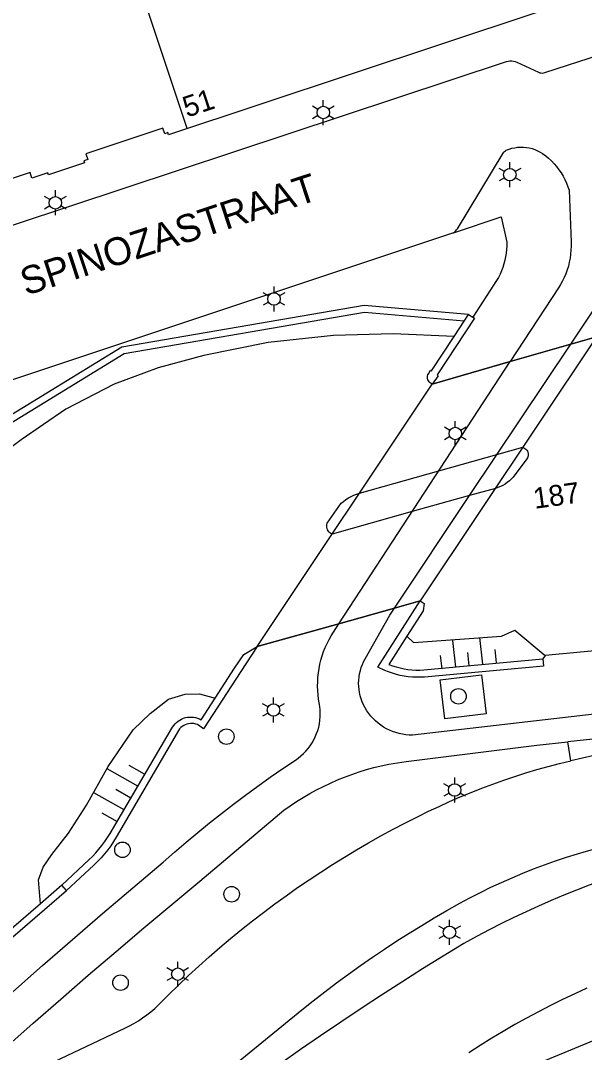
# Model space of a CAD drawing. Extents: x 122462 to 123306, y 485548 to 486417.
# Drawn here: x 122594.5 to 122635.2, y 485996.5 to 486070.8 of the extents above; entities that cross this region are included whole.
import ezdxf

# ---------------------------------------------------------------- set-up
doc = ezdxf.new("R2010")
doc.units = 0
for name, color, linetype in [('Level 1', 7, 'Continuous'), ('Level 14', 7, 'Continuous'), ('Level 15', 7, 'Continuous'), ('Level 17', 7, 'Continuous'), ('Level 21', 7, 'Continuous'), ('Level 34', 7, 'Continuous'), ('Level 5', 7, 'Continuous'), ('Level 50', 7, 'Continuous'), ('Level 53', 7, 'Continuous'), ('Level 57', 7, 'Continuous'), ('Level 58', 7, 'Continuous'), ('Level 59', 7, 'Continuous'), ('Level 61', 7, 'Continuous')]:
    doc.layers.add(name, color=color, linetype=linetype)

msp = doc.modelspace()

# ---------------------------------------------------------------- linework, layer by layer
at = {"layer": 'Level 1'}
msp.add_lwpolyline([(122650.438, 486093.022), (122638.179, 486073.539), (122605.189, 486062.579), (122605.139, 486062.737), (122604.907, 486062.645), (122604.771, 486063.053), (122599.226, 486061.207), (122599.362, 486060.799), (122599.078, 486060.705), (122599.125, 486060.562), (122596.518, 486059.695), (122596.471, 486059.837), (122595.334, 486059.458), (122595.198, 486059.866), (122590.459, 486058.289), (122590.594, 486057.881), (122590.361, 486057.811), (122590.41, 486057.65), (122577.37, 486053.319), (122571.449, 486046.689)], dxfattribs=at)
at = {"layer": 'Level 14'}
for p, q in [((122636.035, 486048.032), (122634.176, 486047.498)), ((122634.176, 486047.498), (122629.82, 486046.247)), ((122629.82, 486046.247), (122624.191, 486044.631)), ((122617.47, 486027.373), (122621.476, 486028.492)), ((122621.476, 486028.492), (122623.331, 486029.011)), ((122611.561, 486025.721), (122617.47, 486027.373))]:
    msp.add_line(p, q, dxfattribs=at)
msp.add_lwpolyline([(122821.957, 486065.499), (122821.403, 486062.693), (122808.743, 486058.07), (122767.011, 486042.831), (122757.261, 486040.701), (122729.221, 486035.411), (122715.251, 486033.481), (122695.318, 486031.371), (122682.001, 486029.961), (122672.281, 486028.851), (122632.321, 486025.071)], dxfattribs=at)
at = {"layer": 'Level 15'}
for p, q in [((122626.503, 486049.165), (122626.811, 486049.631)), ((122626.811, 486049.631), (122627.117, 486049.441)), ((122625.761, 486048.042), (122626.503, 486049.165)), ((122597.487, 486008.532), (122595.943, 486007.201)), ((122597.83, 486008.167), (122597.487, 486008.532))]:
    msp.add_line(p, q, dxfattribs=at)
for points in [[(122626.811, 486049.631), (122619.276, 486050.273), (122601.81, 486047.274), (122589.171, 486039.562)], [(122626.503, 486049.165), (122619.298, 486049.769), (122601.989, 486046.797), (122587.655, 486038.051), (122570.842, 486021.912), (122557.917, 486006.066), (122541.819, 485993.068), (122524.487, 485983.716), (122513.22, 485979.388), (122492.612, 485975.124), (122473.058, 485974.02), (122462.03, 485975.016)], [(122627.117, 486049.441), (122627.231, 486049.371), (122624.551, 486045.301), (122624.621, 486045.231), (122624.191, 486044.631)], [(122624.191, 486044.631), (122624.11, 486044.669), (122624.037, 486044.72), (122623.974, 486044.783), (122623.922, 486044.856), (122623.884, 486044.936), (122623.86, 486045.022), (122623.851, 486045.111), (122623.857, 486045.2), (122623.879, 486045.286), (122623.915, 486045.368), (122624.071, 486045.631), (122624.141, 486045.591), (122625.761, 486048.042)], [(122590.093, 486001.263), (122590.845, 486001.998), (122591.609, 486002.723), (122592.382, 486003.437), (122593.165, 486004.139), (122593.958, 486004.831), (122597.83, 486008.167)], [(122595.943, 486007.201), (122593.328, 486004.948)]]:
    msp.add_lwpolyline(points, dxfattribs=at)
at = {"layer": 'Level 17'}
for p, q in [((122625.728, 486055.516), (122588.038, 486042.966)), ((122629.82, 486046.247), (122634.176, 486047.498)), ((122617.47, 486027.373), (122629.82, 486046.247)), ((122621.476, 486028.492), (122617.47, 486027.373)), ((122632.321, 486025.071), (122632.161, 486024.831)), ((122634.174, 486017.505), (122633.954, 486018.866))]:
    msp.add_line(p, q, dxfattribs=at)
for points in [[(122586.282, 486053.559), (122629.548, 486067.858), (122629.67, 486067.89), (122629.795, 486067.906), (122629.921, 486067.906), (122630.046, 486067.891), (122630.168, 486067.86), (122630.285, 486067.814), (122631.856, 486067.08), (122631.941, 486067.048), (122632.029, 486067.029), (122632.119, 486067.024), (122632.209, 486067.032), (122632.297, 486067.054), (122636.313, 486068.365)], [(122625.728, 486055.516), (122625.79, 486055.575), (122625.874, 486055.644), (122625.948, 486055.723), (122626.01, 486055.812), (122629.297, 486061.252), (122629.343, 486061.319), (122629.399, 486061.379), (122629.462, 486061.431), (122629.532, 486061.473), (122629.729, 486061.547), (122629.931, 486061.606), (122630.137, 486061.649), (122630.346, 486061.677), (122630.556, 486061.689), (122630.766, 486061.685), (122630.976, 486061.665), (122631.183, 486061.63), (122631.387, 486061.579), (122631.587, 486061.513), (122631.781, 486061.432), (122631.969, 486061.336), (122632.149, 486061.227), (122632.371, 486061.062), (122632.584, 486060.884), (122632.786, 486060.695), (122632.977, 486060.495), (122633.157, 486060.285), (122633.325, 486060.065), (122633.48, 486059.835), (122633.622, 486059.598), (122633.75, 486059.352), (122633.864, 486059.1), (122633.965, 486058.842), (122634.05, 486058.579), (122634.2, 486054.84), (122634.204, 486054.551), (122634.193, 486054.262), (122634.167, 486053.975), (122634.127, 486053.688), (122634.072, 486053.405), (122634.002, 486053.124), (122633.918, 486052.848), (122633.819, 486052.576), (122633.707, 486052.31), (122633.581, 486052.05), (122633.442, 486051.797), (122633.29, 486051.551), (122629.82, 486046.247)], [(122625.728, 486055.516), (122629.163, 486056.66), (122629.56, 486054.849), (122629.561, 486054.585), (122629.548, 486054.321), (122629.521, 486054.059), (122629.481, 486053.798), (122629.427, 486053.539), (122629.36, 486053.284), (122629.279, 486053.033), (122629.186, 486052.786), (122629.08, 486052.544), (122628.961, 486052.308), (122628.83, 486052.079), (122627.117, 486049.441)], [(122634.176, 486047.498), (122636.452, 486050.893)], [(122625.761, 486048.042), (122621.382, 486048.251), (122617.067, 486048.125), (122612.364, 486047.614), (122607.723, 486046.691), (122604.444, 486045.795), (122601.261, 486044.623), (122597.786, 486042.83), (122594.547, 486040.62), (122589.017, 486036.467)], [(122634.176, 486047.498), (122636.035, 486048.032), (122623.331, 486029.011), (122621.476, 486028.492)], [(122621.476, 486028.492), (122626.879, 486036.596), (122634.176, 486047.498)], [(122617.47, 486027.373), (122611.561, 486025.721), (122624.191, 486044.631), (122629.82, 486046.247)], [(122620.684, 486019.93), (122620.482, 486020.064), (122620.288, 486020.211), (122620.104, 486020.369), (122619.93, 486020.538), (122619.767, 486020.718), (122619.615, 486020.907), (122619.476, 486021.106), (122619.349, 486021.313), (122619.235, 486021.527), (122619.135, 486021.748), (122619.058, 486021.963), (122618.995, 486022.183), (122618.947, 486022.406), (122618.912, 486022.632), (122618.892, 486022.86), (122618.886, 486023.088), (122618.895, 486023.316), (122618.919, 486023.544), (122618.957, 486023.769), (122619.009, 486023.991), (122619.075, 486024.21), (122619.154, 486024.424), (122619.248, 486024.633), (122619.354, 486024.835), (122621.14, 486027.989), (122621.476, 486028.492)], [(122695.576, 486027.756), (122646.679, 486022.105), (122622.76, 486019.349), (122622.517, 486019.355), (122622.276, 486019.376), (122622.036, 486019.412), (122621.798, 486019.462), (122621.565, 486019.528), (122621.335, 486019.608), (122621.112, 486019.702), (122620.894, 486019.809), (122620.684, 486019.93)], [(122593.946, 486000.86), (122596.097, 486002.747), (122598.257, 486004.623), (122600.426, 486006.49), (122602.604, 486008.346), (122604.791, 486010.191), (122605.612, 486010.916), (122606.443, 486011.631), (122607.284, 486012.334), (122608.133, 486013.026), (122608.992, 486013.707), (122609.86, 486014.377), (122610.737, 486015.034), (122611.622, 486015.68), (122612.516, 486016.315), (122613.418, 486016.937), (122614.328, 486017.547), (122614.531, 486017.69), (122614.725, 486017.846), (122614.908, 486018.013), (122615.081, 486018.191), (122615.243, 486018.38), (122615.392, 486018.579), (122615.529, 486018.786), (122615.653, 486019.001), (122615.763, 486019.224), (122615.859, 486019.453), (122615.94, 486019.688), (122616.007, 486019.927), (122616.059, 486020.17), (122616.096, 486020.416), (122616.117, 486020.663), (122616.123, 486020.912), (122616.114, 486021.16), (122616.089, 486021.407), (122616.004, 486021.929), (122615.966, 486022.243), (122615.941, 486022.559), (122615.932, 486022.875), (122615.936, 486023.192), (122615.955, 486023.508), (122615.988, 486023.823), (122616.035, 486024.136), (122616.096, 486024.446), (122616.172, 486024.754), (122616.261, 486025.058), (122616.364, 486025.357), (122616.48, 486025.652), (122616.609, 486025.94), (122616.752, 486026.223), (122616.907, 486026.499), (122617.074, 486026.768), (122617.47, 486027.373)], [(122622.355, 486026.464), (122622.851, 486026.028), (122629.179, 486026.463), (122630.153, 486026.905), (122632.321, 486025.071)], [(122681.89, 486024.329), (122649.62, 486020.659), (122641.47, 486019.759), (122636.43, 486019.129), (122633.954, 486018.866)], [(122625.101, 486020.528), (122624.764, 486023.339), (122627.733, 486023.683), (122628.07, 486020.872), (122625.101, 486020.528)], [(122684.59, 486023.699), (122664.86, 486021.469), (122651.06, 486019.819), (122644.94, 486019.179), (122639.258, 486018.438), (122638.404, 486018.319), (122637.553, 486018.185), (122636.704, 486018.037), (122635.858, 486017.874), (122635.014, 486017.696), (122634.174, 486017.505)], [(122595.943, 486007.201), (122595.82, 486008.919), (122596.15, 486009.849), (122596.78, 486010.749), (122597.97, 486012.289), (122599.26, 486014.299), (122600.83, 486017.099), (122602.64, 486019.739), (122603.85, 486020.899), (122605.19, 486021.939), (122606.38, 486022.289), (122607.42, 486022.309), (122608.54, 486022.007)], [(122613.953, 486014.259), (122614.415, 486014.566), (122614.886, 486014.859), (122615.365, 486015.139), (122615.852, 486015.405), (122616.346, 486015.657), (122616.847, 486015.895), (122617.355, 486016.118), (122617.869, 486016.326), (122618.389, 486016.519), (122618.914, 486016.698), (122619.445, 486016.861), (122619.979, 486017.009), (122620.518, 486017.142), (122621.06, 486017.259), (122622.32, 486017.459), (122631.72, 486018.629), (122633.954, 486018.866)], [(122595.534, 485995.17), (122602.039, 485998.243), (122602.369, 485998.407), (122602.692, 485998.585), (122603.008, 485998.776), (122603.315, 485998.979), (122603.614, 485999.195), (122603.904, 485999.423), (122604.184, 485999.663), (122604.454, 485999.914), (122605.166, 486000.63), (122605.889, 486001.335), (122606.622, 486002.03), (122607.365, 486002.714), (122608.118, 486003.387), (122608.881, 486004.049), (122609.653, 486004.7), (122610.434, 486005.34), (122611.225, 486005.968), (122612.025, 486006.584), (122612.834, 486007.189), (122613.651, 486007.782), (122614.477, 486008.363), (122615.312, 486008.932), (122616.154, 486009.488), (122617.005, 486010.033), (122617.864, 486010.564), (122618.73, 486011.084), (122619.603, 486011.59), (122620.484, 486012.084), (122621.372, 486012.565), (122622.267, 486013.033), (122623.169, 486013.488), (122623.921, 486013.859), (122624.679, 486014.218), (122625.443, 486014.564), (122626.213, 486014.897), (122626.988, 486015.217), (122627.769, 486015.524), (122628.554, 486015.818), (122629.344, 486016.099), (122630.139, 486016.367), (122630.938, 486016.621), (122631.742, 486016.862), (122632.549, 486017.09), (122633.36, 486017.304), (122634.174, 486017.505)], [(122593.463, 485996.853), (122595.432, 485998.596), (122597.41, 486000.329), (122599.398, 486002.051), (122601.395, 486003.762), (122603.401, 486005.463), (122605.417, 486007.152), (122607.441, 486008.831), (122613.5, 486013.939), (122613.953, 486014.259)], [(122628.414, 486008.387), (122629.175, 486008.739), (122629.942, 486009.077), (122630.716, 486009.401), (122631.495, 486009.71), (122632.28, 486010.004), (122633.07, 486010.284), (122633.866, 486010.549), (122634.666, 486010.8), (122635.471, 486011.035), (122636.279, 486011.255), (122637.092, 486011.46), (122637.909, 486011.65), (122638.729, 486011.825)], [(122639.245, 486009.817), (122638.304, 486009.517), (122637.368, 486009.204), (122636.437, 486008.876), (122635.511, 486008.535), (122634.59, 486008.181), (122633.674, 486007.813), (122632.763, 486007.432), (122631.859, 486007.037), (122630.96, 486006.63), (122630.067, 486006.209), (122629.18, 486005.776), (122628.3, 486005.329), (122627.426, 486004.87), (122626.47, 486004.349), (122624.973, 486003.434), (122623.483, 486002.506), (122622.001, 486001.567), (122620.526, 486000.617), (122619.059, 485999.654), (122617.599, 485998.68), (122616.148, 485997.694), (122614.704, 485996.697), (122613.268, 485995.689)], [(122583.59, 485973.549), (122598.02, 485985.696), (122605.76, 485992.189), (122614.788, 485999.561), (122615.615, 486000.221), (122616.45, 486000.87), (122617.294, 486001.508), (122618.147, 486002.134), (122619.008, 486002.749), (122619.877, 486003.353), (122620.754, 486003.944), (122621.638, 486004.525), (122622.531, 486005.093), (122623.43, 486005.649), (122624.337, 486006.194), (122625.252, 486006.726), (122626.173, 486007.246), (122626.913, 486007.64), (122627.66, 486008.021), (122628.414, 486008.387)], [(122670.9, 486008.219), (122664.94, 486007.459), (122660.23, 486006.749), (122657.85, 486006.359), (122655.66, 486005.609), (122650.77, 486003.599), (122637.07, 485997.849), (122630.03, 485994.949), (122624.83, 485992.569), (122624.068, 485992.21), (122623.313, 485991.838), (122622.564, 485991.454), (122621.821, 485991.058), (122621.085, 485990.65), (122620.355, 485990.229), (122619.633, 485989.797), (122618.918, 485989.353), (122618.21, 485988.897), (122617.51, 485988.429), (122613.51, 485985.439), (122605.438, 485979.012), (122593.75, 485969.669)], [(122635.343, 486001.125), (122634.46, 486000.723), (122633.584, 486000.306), (122632.714, 485999.875), (122631.852, 485999.43), (122630.996, 485998.972), (122630.149, 485998.499), (122629.309, 485998.013), (122628.477, 485997.513), (122627.653, 485997), (122626.838, 485996.474)]]:
    msp.add_lwpolyline(points, dxfattribs=at)
at = {"layer": 'Level 21'}
for points in [[(122632.161, 486024.831), (122632.209, 486024.32), (122623.639, 486023.53), (122623.346, 486023.515), (122623.053, 486023.513), (122622.759, 486023.526), (122622.467, 486023.553), (122622.177, 486023.593), (122621.888, 486023.648), (122621.603, 486023.716), (122621.321, 486023.798), (122621.044, 486023.893), (122620.771, 486024.001), (122620.262, 486024.234), (122623.331, 486029.011)], [(122623.331, 486029.011), (122623.608, 486028.833), (122623.527, 486028.288), (122622.355, 486026.464)], [(122622.355, 486026.464), (122621.054, 486024.442), (122621.324, 486024.344), (122621.599, 486024.259), (122621.877, 486024.187), (122622.159, 486024.128), (122622.443, 486024.083), (122622.729, 486024.052), (122623.016, 486024.035), (122623.304, 486024.031), (122623.591, 486024.041), (122632.161, 486024.831)], [(122611.561, 486025.721), (122610.383, 486023.94), (122607.691, 486019.809), (122607.259, 486020.102), (122607.139, 486020.144), (122607.014, 486020.173), (122606.887, 486020.187), (122606.76, 486020.186), (122606.633, 486020.171), (122606.509, 486020.141), (122606.389, 486020.098), (122606.275, 486020.041), (122606.168, 486019.971), (122606.069, 486019.89), (122605.981, 486019.798), (122601.418, 486012.002), (122601.224, 486011.686), (122601.016, 486011.379), (122600.797, 486011.081), (122600.565, 486010.791), (122600.321, 486010.512), (122600.067, 486010.243), (122599.801, 486009.984), (122597.83, 486008.167)], [(122608.54, 486022.007), (122609.931, 486024.171), (122610.619, 486025.144), (122611.561, 486025.721)], [(122597.487, 486008.532), (122599.446, 486010.364), (122599.696, 486010.608), (122599.936, 486010.862), (122600.166, 486011.125), (122600.384, 486011.398), (122600.591, 486011.679), (122600.787, 486011.969), (122600.97, 486012.266), (122605.47, 486019.919), (122605.553, 486020.041), (122605.648, 486020.155), (122605.753, 486020.259), (122605.867, 486020.352), (122605.99, 486020.434), (122606.12, 486020.504), (122606.257, 486020.561), (122606.398, 486020.604), (122606.543, 486020.634), (122606.689, 486020.65), (122606.837, 486020.651), (122606.984, 486020.639), (122607.13, 486020.612), (122607.272, 486020.572), (122607.409, 486020.518), (122607.541, 486020.451), (122608.54, 486022.007)]]:
    msp.add_lwpolyline(points, dxfattribs=at)
at = {"layer": 'Level 34'}
for points in [[(122618.938, 486036.766), (122624.67, 486038.376), (122628.858, 486039.553), (122630.721, 486040.076)], [(122630.721, 486040.076), (122630.802, 486040.043), (122630.877, 486039.998), (122630.944, 486039.941), (122631.001, 486039.874), (122631.047, 486039.799), (122631.08, 486039.718), (122631.1, 486039.633), (122631.106, 486039.545), (122631.098, 486039.458), (122631.08, 486039.383), (122631.052, 486039.312), (122631.014, 486039.245), (122630.02, 486037.919), (122629.89, 486037.78), (122629.749, 486037.65), (122629.6, 486037.532), (122629.442, 486037.424), (122629.277, 486037.329), (122629.105, 486037.246), (122628.928, 486037.175), (122628.746, 486037.118)], [(122616.973, 486033.824), (122616.89, 486033.867), (122616.814, 486033.921), (122616.746, 486033.986), (122616.689, 486034.061), (122616.644, 486034.142), (122616.61, 486034.23), (122616.59, 486034.321), (122616.583, 486034.414), (122616.59, 486034.508), (122616.61, 486034.599), (122617.635, 486036.042), (122617.799, 486036.181), (122617.971, 486036.309), (122618.152, 486036.426), (122618.339, 486036.53), (122618.534, 486036.622), (122618.733, 486036.701), (122618.938, 486036.766)], [(122628.746, 486037.118), (122626.879, 486036.596), (122622.749, 486035.44), (122616.973, 486033.824)]]:
    msp.add_lwpolyline(points, dxfattribs=at)
at = {"layer": 'Level 5'}
msp.add_line((122606.521, 486063.023), (122603.398, 486072.423), dxfattribs=at)
at = {"layer": 'Level 50'}
for p, q in [((122616.335, 486064.633), (122616.335, 486065.083)), ((122615.945, 486064.408), (122615.555, 486064.633)), ((122617.114, 486064.633), (122616.724, 486064.408)), ((122615.945, 486063.958), (122615.555, 486063.733)), ((122616.335, 486063.283), (122616.335, 486063.733)), ((122617.114, 486063.733), (122616.724, 486063.958)), ((122629.788, 486060.152), (122629.788, 486060.602)), ((122629.398, 486059.927), (122629.008, 486060.152)), ((122630.567, 486060.152), (122630.177, 486059.927)), ((122629.398, 486059.477), (122629.008, 486059.252)), ((122629.788, 486058.802), (122629.788, 486059.252)), ((122630.567, 486059.252), (122630.177, 486059.477)), ((122597.024, 486058.133), (122597.024, 486058.583)), ((122596.634, 486057.908), (122596.244, 486058.133)), ((122596.634, 486057.458), (122596.244, 486057.233)), ((122597.803, 486058.133), (122597.413, 486057.908)), ((122597.803, 486057.233), (122597.413, 486057.458)), ((122597.024, 486056.783), (122597.024, 486057.233)), ((122612.787, 486051.207), (122612.787, 486051.657)), ((122612.397, 486050.982), (122612.007, 486051.207)), ((122613.566, 486051.207), (122613.176, 486050.982)), ((122612.397, 486050.532), (122612.007, 486050.307)), ((122612.787, 486049.857), (122612.787, 486050.307)), ((122613.566, 486050.307), (122613.176, 486050.532)), ((122625.85, 486041.515), (122625.85, 486041.965)), ((122625.46, 486041.29), (122625.07, 486041.515)), ((122626.629, 486041.515), (122626.239, 486041.29)), ((122625.46, 486040.84), (122625.07, 486040.615)), ((122625.85, 486040.165), (122625.85, 486040.615)), ((122626.629, 486040.615), (122626.239, 486040.84)), ((122612.747, 486021.604), (122612.747, 486022.054)), ((122612.357, 486021.379), (122611.967, 486021.604)), ((122613.526, 486021.604), (122613.136, 486021.379)), ((122612.357, 486020.929), (122611.967, 486020.704)), ((122612.747, 486020.254), (122612.747, 486020.704)), ((122613.526, 486020.704), (122613.136, 486020.929)), ((122625.81, 486015.839), (122625.81, 486016.289)), ((122625.42, 486015.614), (122625.03, 486015.839)), ((122625.42, 486015.164), (122625.03, 486014.939)), ((122626.589, 486015.839), (122626.199, 486015.614)), ((122626.589, 486014.939), (122626.199, 486015.164)), ((122625.81, 486014.489), (122625.81, 486014.939)), ((122625.05, 486005.374), (122624.66, 486005.599)), ((122625.44, 486005.599), (122625.44, 486006.049)), ((122626.219, 486005.599), (122625.829, 486005.374)), ((122625.05, 486004.924), (122624.66, 486004.699)), ((122625.44, 486004.249), (122625.44, 486004.699)), ((122626.219, 486004.699), (122625.829, 486004.924)), ((122605.459, 486002.354), (122605.069, 486002.579)), ((122605.849, 486002.579), (122605.849, 486003.029)), ((122606.628, 486002.579), (122606.238, 486002.354)), ((122605.459, 486001.904), (122605.069, 486001.679)), ((122606.628, 486001.679), (122606.238, 486001.904)), ((122605.849, 486001.229), (122605.849, 486001.679))]:
    msp.add_line(p, q, dxfattribs=at)
for centre in [(122616.335, 486064.183), (122629.788, 486059.702), (122597.024, 486057.683), (122612.787, 486050.757), (122625.85, 486041.065), (122612.747, 486021.154), (122625.81, 486015.389), (122625.44, 486005.149), (122605.849, 486002.129)]:
    msp.add_circle(centre, 0.45, dxfattribs=at)
at = {"layer": 'Level 53'}
for centre in [(122626.08, 486022.139), (122609.35, 486019.239), (122601.86, 486011.089), (122609.73, 486007.889), (122601.72, 486001.519)]:
    msp.add_circle(centre, 0.56, dxfattribs=at)
at = {"layer": 'Level 57'}
for p, q in [((122627.845, 486024.453), (122627.631, 486026.378)), ((122625.885, 486024.235), (122625.671, 486026.16)), ((122628.825, 486024.561), (122628.718, 486025.524)), ((122624.905, 486024.126), (122624.798, 486025.088)), ((122626.865, 486024.344), (122626.758, 486025.306)), ((122602.957, 486015.676), (122600.766, 486016.918)), ((122603.443, 486016.534), (122602.348, 486017.155)), ((122601.985, 486013.96), (122599.793, 486015.202)), ((122602.471, 486014.818), (122601.375, 486015.439)), ((122601.498, 486013.102), (122600.403, 486013.723))]:
    msp.add_line(p, q, dxfattribs=at)

# ---------------------------------------------------------------- texts
at = {"layer": 'Level 58'}
msp.add_text('51', height=1.5, rotation=18.39291, dxfattribs=at).set_placement((122606.511, 486063.81))
at = {"layer": 'Level 59'}
msp.add_text('SPINOZASTRAAT', height=2, rotation=18.21028, dxfattribs=at).set_placement((122594.902, 486050.975))
at = {"layer": 'Level 61'}
msp.add_text('187', height=1.5, rotation=7.9729, dxfattribs=at).set_placement((122631.58, 486035.639))

doc.saveas('drawing.dxf')
